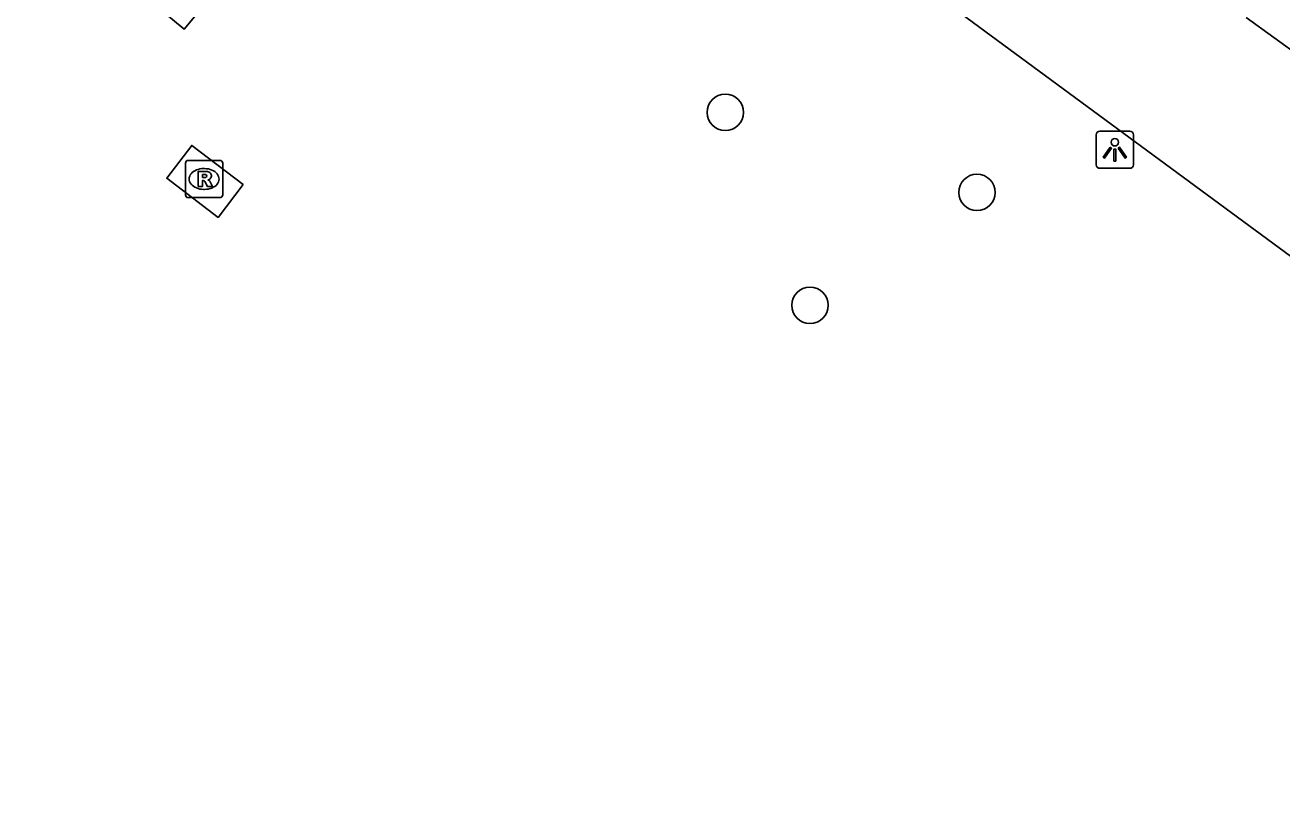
# Model space of a CAD drawing. Extents: x 163268 to 164360, y 381529 to 382285.
# Drawn here: x 163888.99 to 163922.72, y 381579.03 to 381599.94 of the extents above; entities that cross this region are included whole.
import ezdxf

# ---------------------------------------------------------------- set-up
doc = ezdxf.new("R2010")
doc.units = 0
for name, color, linetype in [('IMGEO_Boom', 7, 'Continuous'), ('IMGEO_Groenvoorziening', 7, 'Continuous'), ('IMGEO_Lichtpunt', 7, 'Continuous'), ('IMGEO_Rijbaan_lokaal_open', 7, 'Continuous'), ('IMGEO_Rioolput', 7, 'Continuous'), ('IMGEO_Voetpad_open', 7, 'Continuous')]:
    doc.layers.add(name, color=color, linetype=linetype)

msp = doc.modelspace()

# ---------------------------------------------------------------- linework, layer by layer
at = {"layer": 'IMGEO_Boom'}
for centre in [(163907.782, 381597.596), (163914.539, 381595.446), (163910.055, 381592.416)]:
    msp.add_circle(centre, 0.489, dxfattribs=at)
at = {"layer": 'IMGEO_Groenvoorziening'}
msp.add_lwpolyline([(163892.076, 381607.07), (163896.137, 381603.297), (163893.256, 381599.83), (163888.986, 381603.375), (163892.076, 381607.07)], dxfattribs=at)
at = {"layer": 'IMGEO_Lichtpunt'}
for p, q in [((163918.643, 381597.09), (163917.835, 381597.09)), ((163918.643, 381597.09), (163917.835, 381597.09)), ((163917.741, 381596.995), (163917.741, 381596.188)), ((163917.741, 381596.995), (163917.741, 381596.188)), ((163918.737, 381596.188), (163918.737, 381596.995)), ((163918.737, 381596.188), (163918.737, 381596.995)), ((163917.835, 381596.094), (163918.643, 381596.094)), ((163917.835, 381596.094), (163918.643, 381596.094))]:
    msp.add_line(p, q, dxfattribs=at)
for points in [[(163918.115, 381596.659), (163918.154, 381596.631), (163917.966, 381596.369), (163917.928, 381596.396), (163918.115, 381596.659)], [(163918.217, 381596.611), (163918.264, 381596.611), (163918.264, 381596.289), (163918.217, 381596.289), (163918.217, 381596.611)], [(163918.327, 381596.631), (163918.365, 381596.658), (163918.552, 381596.396), (163918.513, 381596.368), (163918.327, 381596.631)]]:
    msp.add_lwpolyline(points, dxfattribs=at)
msp.add_circle((163918.24, 381596.793), 0.0994, dxfattribs=at)
for centre, start, end in [((163917.835, 381596.995), 90, 180), ((163917.835, 381596.995), 90, 180), ((163918.643, 381596.995), 0, 90), ((163918.643, 381596.995), 0, 90), ((163917.835, 381596.188), 180, 270), ((163917.835, 381596.188), 180, 270), ((163918.643, 381596.188), 270, 0), ((163918.643, 381596.188), 270, 360)]:
    msp.add_arc(centre, 0.0946, start, end, dxfattribs=at)
at = {"layer": 'IMGEO_Rijbaan_lokaal_open'}
for points in [[(163942.932, 381579.031), (163896.574, 381613.166)], [(163923.997, 381598.532), (163921.762, 381600.142)]]:
    msp.add_lwpolyline(points, dxfattribs=at)
at = {"layer": 'IMGEO_Rioolput'}
for p, q in [((163893.29, 381595.381), (163893.29, 381596.233)), ((163893.365, 381596.307), (163894.217, 381596.307)), ((163893.778, 381596.087), (163893.803, 381596.087)), ((163894.291, 381596.233), (163894.291, 381595.381)), ((163893.801, 381595.527), (163893.776, 381595.527)), ((163894.217, 381595.307), (163893.365, 381595.307))]:
    msp.add_line(p, q, dxfattribs=at)
for points in [[(163893.29, 381595.381), (163893.29, 381596.233)], [(163893.365, 381596.307), (163894.217, 381596.307)], [(163894.291, 381596.233), (163894.291, 381595.381)], [(163893.879, 381596.005), (163893.627, 381596.007), (163893.627, 381595.607)], [(163893.627, 381595.607), (163893.751, 381595.607), (163893.751, 381595.769), (163893.762, 381595.769)], [(163893.805, 381595.926), (163893.751, 381595.926), (163893.751, 381595.845)], [(163893.751, 381595.845), (163893.803, 381595.845)], [(163893.809, 381595.74), (163893.88, 381595.607), (163894.02, 381595.607), (163893.955, 381595.733)], [(163894.217, 381595.307), (163893.365, 381595.307)]]:
    msp.add_lwpolyline(points, dxfattribs=at)
for centre, radius, start, end in [((163893.367, 381596.231), 0.0765, 91.552, 178.448), ((163893.367, 381596.231), 0.0765, 91.552, 178.448), ((163894.215, 381596.231), 0.0765, 1.552, 88.448), ((163894.215, 381596.231), 0.0765, 1.552, 88.448), ((163893.761, 381595.716), 0.0533, 26.0293, 88.6989), ((163893.787, 381596.034), 0.19, 274.7715, 282.9687), ((163893.811, 381595.83), 0.0964, 77.0061, 93.1865), ((163893.825, 381595.887), 0.0378, 276.6634, 79.6772), ((163893.878, 381595.895), 0.109, 350.3612, 89.416), ((163893.876, 381595.895), 0.112, 277.5842, 350.9817), ((163893.86, 381595.68), 0.108, 29.5134, 73.7905), ((163893.367, 381595.383), 0.0765, 181.552, 268.448), ((163893.367, 381595.383), 0.0765, 181.552, 268.448), ((163894.215, 381595.383), 0.0765, 271.552, 358.448), ((163894.215, 381595.383), 0.0765, 271.552, 358.448)]:
    msp.add_arc(centre, radius, start, end, dxfattribs=at)
for centre, major_axis, ratio, start_param, end_param in [((163893.777, 381595.807), (-0.387, 0.002), 0.722429, 4.712389, 7.853982), ((163893.802, 381595.807), (-0.39, 0.002), 0.717154, 1.570796, 4.712389)]:
    msp.add_ellipse(centre, major_axis=major_axis, ratio=ratio, start_param=start_param, end_param=end_param, dxfattribs=at)
at = {"layer": 'IMGEO_Voetpad_open'}
msp.add_lwpolyline([(163894.839, 381595.66), (163894.166, 381594.775), (163892.786, 381595.826), (163893.459, 381596.71), (163894.839, 381595.66)], dxfattribs=at)

doc.saveas('drawing.dxf')
